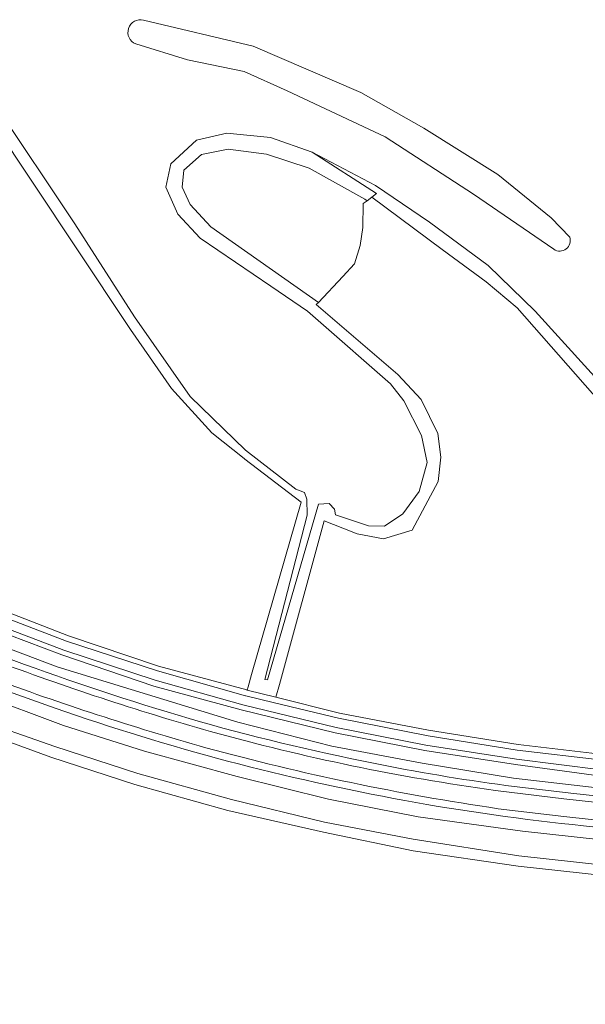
# Model space of a CAD drawing. Extents: x 184422 to 188298, y 343471 to 350189.
# Tile 293 of 513: x 186693 to 186793, y 347046 to 347219. Entities that reach past the tile are written whole.
import ezdxf

# ---------------------------------------------------------------- set-up
doc = ezdxf.new("R2010")
doc.units = 0
for name, color, linetype, lineweight in [('B-WA-GR-BOUWLAND_AKKERBOUW-GV', 252, 'Continuous', 13), ('B-WA-GR-GRAS-GV', 252, 'Continuous', 13), ('B-WA-GR-GROENVOORZIENING-GV', 252, 'Continuous', 18), ('B-WA-GW-TALUD_KRUIN-G', 252, 'Continuous', 18), ('B-WA-OG-WATER_GREPPEL-GV', 252, 'Continuous', 18), ('B-WA-OG-WATER_MEER-GV', 252, 'Continuous', 18), ('B-WA-OG-WATER_SLOOT-GV', 252, 'Continuous', 18), ('B-WA-OG-WEG-GV', 252, 'Continuous', 18), ('B-WA-VH-ONVERHARD-GV', 252, 'Continuous', 18), ('B-WA-VH-VERHARDING_ASFALT-GV', 252, 'Continuous', 18)]:
    doc.layers.add(name, color=color, linetype=linetype, lineweight=lineweight)

msp = doc.modelspace()

# ---------------------------------------------------------------- linework, layer by layer
at = {"layer": 'B-WA-GR-BOUWLAND_AKKERBOUW-GV', "flags": 128}
msp.add_lwpolyline([(186937.754, 347038.287), (186935.493, 347050.19), (186932.935, 347050.881), (186918.755, 347053.864), (186902.561, 347056.472), (186886.154, 347058.369), (186780.666, 347069.922), (186762.138, 347072.639), (186746.261, 347075.918), (186729.411, 347079.8), (186712.959, 347084.379), (186698.158, 347089.169), (186683.289, 347094.634)], dxfattribs=at)
msp.add_lwpolyline([(186937.754, 347038.287), (186935.493, 347050.19), (186932.935, 347050.881), (186918.755, 347053.864), (186902.561, 347056.472), (186886.154, 347058.369), (186780.666, 347069.922), (186762.138, 347072.639), (186746.261, 347075.918), (186729.411, 347079.8), (186712.959, 347084.379), (186698.158, 347089.169), (186683.289, 347094.634)], dxfattribs=at)
msp.add_lwpolyline([(186937.754, 347038.287), (186935.493, 347050.19), (186932.935, 347050.881), (186918.755, 347053.864), (186902.561, 347056.472), (186886.154, 347058.369), (186780.666, 347069.922), (186762.138, 347072.639), (186746.261, 347075.918), (186729.411, 347079.8), (186712.959, 347084.379), (186698.158, 347089.169), (186683.289, 347094.634)], dxfattribs=at)
at = {"layer": 'B-WA-GR-GRAS-GV', "flags": 128}
for points in [[(186685.772, 347116.615), (186701.248, 347110.651), (186717.169, 347105.255), (186732.732, 347101.078), (186732.816, 347101.057), (186732.964, 347101.646), (186733.577, 347103.776), (186742.341, 347134.24), (186732.406, 347141.83), (186732.272, 347141.959), (186726.567, 347146.526), (186719.416, 347154.342), (186712.183, 347164.756), (186702.609, 347179.206), (186687.689, 347201.515)], [(186685.772, 347116.615), (186701.248, 347110.651), (186717.169, 347105.255), (186732.732, 347101.078), (186732.816, 347101.057), (186732.964, 347101.646), (186733.577, 347103.776), (186742.341, 347134.24), (186732.406, 347141.83), (186732.272, 347141.959), (186726.567, 347146.526), (186719.416, 347154.342), (186712.183, 347164.756), (186702.609, 347179.206), (186687.689, 347201.515)], [(186685.772, 347116.615), (186701.248, 347110.651), (186717.169, 347105.255), (186732.732, 347101.078), (186732.816, 347101.057), (186732.964, 347101.646), (186733.577, 347103.776), (186742.341, 347134.24), (186732.406, 347141.83), (186732.272, 347141.959), (186726.567, 347146.526), (186719.416, 347154.342), (186712.183, 347164.756), (186702.609, 347179.206), (186687.689, 347201.515)], [(186799.766, 347146.645), (186780.471, 347168.576), (186774.981, 347173.16), (186767.239, 347178.918), (186754.813, 347188.16), (186753.966, 347187.512), (186753.304, 347187.006), (186753.236, 347182.774), (186752.732, 347179.58), (186751.779, 347176.387), (186749.705, 347174.146), (186745.405, 347169.503), (186744.976, 347169.174), (186759.39, 347156.784), (186763.52, 347152.414), (186766.47, 347146.407), (186767.026, 347142.179), (186766.561, 347137.914), (186761.931, 347129.315), (186756.898, 347127.773), (186752.201, 347128.673), (186749.705, 347129.649), (186746.427, 347130.968), (186738.512, 347102.063), (186737.887, 347099.78), (186749.113, 347096.952), (186764.836, 347093.952), (186780.688, 347091.453), (186795.649, 347089.671)], [(186799.766, 347146.645), (186780.471, 347168.576), (186774.981, 347173.16), (186767.239, 347178.918), (186754.813, 347188.16), (186753.966, 347187.512), (186753.304, 347187.006), (186753.236, 347182.774), (186752.732, 347179.58), (186751.779, 347176.387), (186749.705, 347174.146), (186745.405, 347169.503), (186744.976, 347169.174), (186759.39, 347156.784), (186763.52, 347152.414), (186766.47, 347146.407), (186767.026, 347142.179), (186766.561, 347137.914), (186761.931, 347129.315), (186756.898, 347127.773), (186752.201, 347128.673), (186749.705, 347129.649), (186746.427, 347130.968), (186738.512, 347102.063), (186737.887, 347099.78), (186749.113, 347096.952), (186764.836, 347093.952), (186780.688, 347091.453), (186795.649, 347089.671)], [(186799.766, 347146.645), (186780.471, 347168.576), (186774.981, 347173.16), (186767.239, 347178.918), (186754.813, 347188.16), (186753.966, 347187.512), (186753.304, 347187.006), (186753.236, 347182.774), (186752.732, 347179.58), (186751.779, 347176.387), (186749.705, 347174.146), (186745.405, 347169.503), (186744.976, 347169.174), (186759.39, 347156.784), (186763.52, 347152.414), (186766.47, 347146.407), (186767.026, 347142.179), (186766.561, 347137.914), (186761.931, 347129.315), (186756.898, 347127.773), (186752.201, 347128.673), (186749.705, 347129.649), (186746.427, 347130.968), (186738.512, 347102.063), (186737.887, 347099.78), (186749.113, 347096.952), (186764.836, 347093.952), (186780.688, 347091.453), (186795.649, 347089.671)], [(186665.73, 347103.768), (186663.297, 347100.31), (186660.823, 347095.643), (186658.29, 347088.368), (186660.623, 347091.594), (186661.787, 347093.144), (186667.737, 347100.531), (186669.128, 347101.871), (186670.316, 347102.025), (186672.034, 347101.304), (186683.991, 347096.283), (186698.86, 347091.083)], [(186665.73, 347103.768), (186663.297, 347100.31), (186660.823, 347095.643), (186658.29, 347088.368), (186660.623, 347091.594), (186661.787, 347093.144), (186667.737, 347100.531), (186669.128, 347101.871), (186670.316, 347102.025), (186672.034, 347101.304), (186683.991, 347096.283), (186698.86, 347091.083)], [(186665.73, 347103.768), (186663.297, 347100.31), (186660.823, 347095.643), (186658.29, 347088.368), (186660.623, 347091.594), (186661.787, 347093.144), (186667.737, 347100.531), (186669.128, 347101.871), (186670.316, 347102.025), (186672.034, 347101.304), (186683.991, 347096.283), (186698.86, 347091.083)], [(186886.641, 347064.593), (186781.407, 347076.116), (186763.016, 347078.667), (186747.179, 347081.753), (186731.057, 347085.766), (186714.693, 347090.284), (186700.389, 347094.796), (186685.558, 347100.32)], [(186886.641, 347064.593), (186781.407, 347076.116), (186763.016, 347078.667), (186747.179, 347081.753), (186731.057, 347085.766), (186714.693, 347090.284), (186700.389, 347094.796), (186685.558, 347100.32)], [(186886.641, 347064.593), (186781.407, 347076.116), (186763.016, 347078.667), (186747.179, 347081.753), (186731.057, 347085.766), (186714.693, 347090.284), (186700.389, 347094.796), (186685.558, 347100.32)], [(186698.86, 347091.083), (186713.523, 347086.307), (186730.046, 347081.74), (186746.483, 347077.713), (186762.132, 347074.718), (186780.793, 347071.761), (186886.304, 347060.165)], [(186698.86, 347091.083), (186713.523, 347086.307), (186730.046, 347081.74), (186746.483, 347077.713), (186762.132, 347074.718), (186780.793, 347071.761), (186886.304, 347060.165)], [(186698.86, 347091.083), (186713.523, 347086.307), (186730.046, 347081.74), (186746.483, 347077.713), (186762.132, 347074.718), (186780.793, 347071.761), (186886.304, 347060.165)]]:
    msp.add_lwpolyline(points, dxfattribs=at)
at = {"layer": 'B-WA-GR-GROENVOORZIENING-GV'}
for points in [[(186714.497, 347219.434, 0.9263564), (186713.13, 347215.204)], [(186714.497, 347219.434, 0.9263564), (186713.13, 347215.204)], [(186714.497, 347219.434, 0.9263564), (186713.13, 347215.204)], [(186786.946, 347178.934, 0.7249284), (186789.756, 347181.094)], [(186786.946, 347178.934, 0.7249284), (186789.756, 347181.094)], [(186786.946, 347178.934, 0.7249284), (186789.756, 347181.094)]]:
    msp.add_lwpolyline(points, format="xyb", dxfattribs=at)
at = {"layer": 'B-WA-GR-GROENVOORZIENING-GV', "flags": 128}
for points in [[(186789.756, 347181.094), (186786.49, 347184.514), (186777.073, 347192.164), (186764.011, 347200.354), (186752.848, 347206.654), (186733.862, 347214.844), (186714.497, 347219.434)], [(186789.756, 347181.094), (186786.49, 347184.514), (186777.073, 347192.164), (186764.011, 347200.354), (186752.848, 347206.654), (186733.862, 347214.844), (186714.497, 347219.434)], [(186789.756, 347181.094), (186786.49, 347184.514), (186777.073, 347192.164), (186764.011, 347200.354), (186752.848, 347206.654), (186733.862, 347214.844), (186714.497, 347219.434)], [(186713.13, 347215.204), (186722.243, 347212.414), (186732.267, 347210.344), (186739.862, 347206.924), (186757.176, 347198.824), (186772.745, 347188.654), (186786.946, 347178.934)], [(186713.13, 347215.204), (186722.243, 347212.414), (186732.267, 347210.344), (186739.862, 347206.924), (186757.176, 347198.824), (186772.745, 347188.654), (186786.946, 347178.934)], [(186713.13, 347215.204), (186722.243, 347212.414), (186732.267, 347210.344), (186739.862, 347206.924), (186757.176, 347198.824), (186772.745, 347188.654), (186786.946, 347178.934)]]:
    msp.add_lwpolyline(points, dxfattribs=at)
msp.add_lwpolyline([(186745.405, 347169.503), (186749.705, 347174.146), (186751.779, 347176.387), (186752.732, 347179.58), (186753.236, 347182.774), (186753.304, 347187.006), (186753.966, 347187.512), (186753.602, 347187.765), (186743.749, 347193.282), (186736.236, 347195.758), (186729.454, 347196.619), (186724.756, 347195.677), (186721.617, 347192.896), (186721.348, 347189.889), (186722.745, 347186.847), (186726.394, 347182.872)], close=True, dxfattribs=at)
msp.add_lwpolyline([(186745.405, 347169.503), (186749.705, 347174.146), (186751.779, 347176.387), (186752.732, 347179.58), (186753.236, 347182.774), (186753.304, 347187.006), (186753.966, 347187.512), (186753.602, 347187.765), (186743.749, 347193.282), (186736.236, 347195.758), (186729.454, 347196.619), (186724.756, 347195.677), (186721.617, 347192.896), (186721.348, 347189.889), (186722.745, 347186.847), (186726.394, 347182.872)], close=True, dxfattribs=at)
msp.add_lwpolyline([(186745.405, 347169.503), (186749.705, 347174.146), (186751.779, 347176.387), (186752.732, 347179.58), (186753.236, 347182.774), (186753.304, 347187.006), (186753.966, 347187.512), (186753.602, 347187.765), (186743.749, 347193.282), (186736.236, 347195.758), (186729.454, 347196.619), (186724.756, 347195.677), (186721.617, 347192.896), (186721.348, 347189.889), (186722.745, 347186.847), (186726.394, 347182.872)], close=True, dxfattribs=at)
at = {"layer": 'B-WA-GW-TALUD_KRUIN-G', "flags": 128}
for points in [[(186683.646, 347111.04), (186699.255, 347105.171), (186731.17, 347095.359), (186747.732, 347091.144), (186763.734, 347088.165), (186779.82, 347085.506), (186795.114, 347083.696), (186842.738, 347078.773), (186900.874, 347072.264), (186915.093, 347070.201), (186925.135, 347068.528), (186932.364, 347066.822)], [(186683.646, 347111.04), (186699.255, 347105.171), (186731.17, 347095.359), (186747.732, 347091.144), (186763.734, 347088.165), (186779.82, 347085.506), (186795.114, 347083.696), (186842.738, 347078.773), (186900.874, 347072.264), (186915.093, 347070.201), (186925.135, 347068.528), (186932.364, 347066.822)], [(186683.646, 347111.04), (186699.255, 347105.171), (186731.17, 347095.359), (186747.732, 347091.144), (186763.734, 347088.165), (186779.82, 347085.506), (186795.114, 347083.696), (186842.738, 347078.773), (186900.874, 347072.264), (186915.093, 347070.201), (186925.135, 347068.528), (186932.364, 347066.822)], [(186959.215, 347048.627), (186948.814, 347051.203), (186945.414, 347053.814), (186941.949, 347055.2), (186936.441, 347056.403), (186919.617, 347059.976), (186904.137, 347062.445), (186886.641, 347064.593), (186781.407, 347076.116), (186763.016, 347078.667), (186747.179, 347081.753), (186731.057, 347085.766), (186714.693, 347090.284), (186700.389, 347094.796), (186685.558, 347100.32), (186672.027, 347105.397)], [(186959.215, 347048.627), (186948.814, 347051.203), (186945.414, 347053.814), (186941.949, 347055.2), (186936.441, 347056.403), (186919.617, 347059.976), (186904.137, 347062.445), (186886.641, 347064.593), (186781.407, 347076.116), (186763.016, 347078.667), (186747.179, 347081.753), (186731.057, 347085.766), (186714.693, 347090.284), (186700.389, 347094.796), (186685.558, 347100.32), (186672.027, 347105.397)], [(186959.215, 347048.627), (186948.814, 347051.203), (186945.414, 347053.814), (186941.949, 347055.2), (186936.441, 347056.403), (186919.617, 347059.976), (186904.137, 347062.445), (186886.641, 347064.593), (186781.407, 347076.116), (186763.016, 347078.667), (186747.179, 347081.753), (186731.057, 347085.766), (186714.693, 347090.284), (186700.389, 347094.796), (186685.558, 347100.32), (186672.027, 347105.397)]]:
    msp.add_lwpolyline(points, dxfattribs=at)
at = {"layer": 'B-WA-OG-WATER_GREPPEL-GV', "flags": 128}
for points in [[(186940.959, 347044.512), (186940.995, 347048.647), (186940.922, 347049.47), (186940.546, 347050.369), (186939.991, 347051.058), (186939.184, 347051.477), (186937.629, 347052.082), (186934.397, 347052.977), (186918.917, 347055.612), (186902.775, 347058.27), (186886.304, 347060.165), (186780.793, 347071.761), (186762.132, 347074.718), (186746.483, 347077.713), (186730.046, 347081.74), (186713.523, 347086.307), (186698.86, 347091.083), (186683.991, 347096.283)], [(186940.959, 347044.512), (186940.995, 347048.647), (186940.922, 347049.47), (186940.546, 347050.369), (186939.991, 347051.058), (186939.184, 347051.477), (186937.629, 347052.082), (186934.397, 347052.977), (186918.917, 347055.612), (186902.775, 347058.27), (186886.304, 347060.165), (186780.793, 347071.761), (186762.132, 347074.718), (186746.483, 347077.713), (186730.046, 347081.74), (186713.523, 347086.307), (186698.86, 347091.083), (186683.991, 347096.283)], [(186940.959, 347044.512), (186940.995, 347048.647), (186940.922, 347049.47), (186940.546, 347050.369), (186939.991, 347051.058), (186939.184, 347051.477), (186937.629, 347052.082), (186934.397, 347052.977), (186918.917, 347055.612), (186902.775, 347058.27), (186886.304, 347060.165), (186780.793, 347071.761), (186762.132, 347074.718), (186746.483, 347077.713), (186730.046, 347081.74), (186713.523, 347086.307), (186698.86, 347091.083), (186683.991, 347096.283)], [(186683.289, 347094.634), (186698.158, 347089.169), (186712.959, 347084.379), (186729.411, 347079.8), (186746.261, 347075.918), (186762.138, 347072.639), (186780.666, 347069.922), (186886.154, 347058.369), (186902.561, 347056.472), (186918.755, 347053.864), (186932.935, 347050.881), (186935.493, 347050.19), (186936.917, 347049.806), (186937.921, 347049.537), (186938.291, 347048.569), (186938.336, 347044.558)], [(186683.289, 347094.634), (186698.158, 347089.169), (186712.959, 347084.379), (186729.411, 347079.8), (186746.261, 347075.918), (186762.138, 347072.639), (186780.666, 347069.922), (186886.154, 347058.369), (186902.561, 347056.472), (186918.755, 347053.864), (186932.935, 347050.881), (186935.493, 347050.19), (186936.917, 347049.806), (186937.921, 347049.537), (186938.291, 347048.569), (186938.336, 347044.558)], [(186683.289, 347094.634), (186698.158, 347089.169), (186712.959, 347084.379), (186729.411, 347079.8), (186746.261, 347075.918), (186762.138, 347072.639), (186780.666, 347069.922), (186886.154, 347058.369), (186902.561, 347056.472), (186918.755, 347053.864), (186932.935, 347050.881), (186935.493, 347050.19), (186936.917, 347049.806), (186937.921, 347049.537), (186938.291, 347048.569), (186938.336, 347044.558)]]:
    msp.add_lwpolyline(points, dxfattribs=at)
at = {"layer": 'B-WA-OG-WATER_MEER-GV'}
for points in [[(186713.13, 347215.204, -0.9263564), (186714.497, 347219.434)], [(186713.13, 347215.204, -0.9263564), (186714.497, 347219.434)], [(186713.13, 347215.204, -0.9263564), (186714.497, 347219.434)], [(186789.756, 347181.094, -0.7249284), (186786.946, 347178.934)], [(186789.756, 347181.094, -0.7249284), (186786.946, 347178.934)], [(186789.756, 347181.094, -0.7249284), (186786.946, 347178.934)]]:
    msp.add_lwpolyline(points, format="xyb", dxfattribs=at)
at = {"layer": 'B-WA-OG-WATER_MEER-GV', "flags": 128}
for points in [[(186714.497, 347219.434), (186733.862, 347214.844), (186752.848, 347206.654), (186764.011, 347200.354), (186777.073, 347192.164), (186786.49, 347184.514), (186789.756, 347181.094)], [(186714.497, 347219.434), (186733.862, 347214.844), (186752.848, 347206.654), (186764.011, 347200.354), (186777.073, 347192.164), (186786.49, 347184.514), (186789.756, 347181.094)], [(186714.497, 347219.434), (186733.862, 347214.844), (186752.848, 347206.654), (186764.011, 347200.354), (186777.073, 347192.164), (186786.49, 347184.514), (186789.756, 347181.094)], [(186786.946, 347178.934), (186772.745, 347188.654), (186757.176, 347198.824), (186739.862, 347206.924), (186732.267, 347210.344), (186722.243, 347212.414), (186713.13, 347215.204)], [(186786.946, 347178.934), (186772.745, 347188.654), (186757.176, 347198.824), (186739.862, 347206.924), (186732.267, 347210.344), (186722.243, 347212.414), (186713.13, 347215.204)], [(186786.946, 347178.934), (186772.745, 347188.654), (186757.176, 347198.824), (186739.862, 347206.924), (186732.267, 347210.344), (186722.243, 347212.414), (186713.13, 347215.204)], [(186688.232, 347204.537), (186702.37, 347183.42), (186712.894, 347167.023), (186722.747, 347152.906), (186732.486, 347143.455), (186741.373, 347136.547), (186742.906, 347135.979), (186743.37, 347134.79), (186743.392, 347131.952), (186735.95, 347102.943), (186736.416, 347102.855), (186745.379, 347133.913), (186747.305, 347134.022), (186748.219, 347133), (186748.397, 347132.015), (186754.23, 347130.069), (186757.072, 347129.992), (186760.307, 347132.175), (186763.196, 347136.153), (186764.569, 347141.276), (186763.574, 347146.021), (186760.494, 347152.176), (186758.144, 347155.144), (186745.326, 347166.327), (186743.472, 347168.021), (186736.967, 347172.4), (186724.508, 347180.867), (186720.546, 347185.155), (186718.468, 347189.91), (186719.295, 347194.037), (186723.835, 347198.199), (186729.218, 347199.465), (186736.903, 347198.656), (186744.265, 347196.062), (186755.452, 347190.222), (186764.991, 347183.746), (186775.362, 347176.061), (186783.634, 347168.026), (186802.27, 347147.488)], [(186688.232, 347204.537), (186702.37, 347183.42), (186712.894, 347167.023), (186722.747, 347152.906), (186732.486, 347143.455), (186741.373, 347136.547), (186742.906, 347135.979), (186743.37, 347134.79), (186743.392, 347131.952), (186735.95, 347102.943), (186736.416, 347102.855), (186745.379, 347133.913), (186747.305, 347134.022), (186748.219, 347133), (186748.397, 347132.015), (186754.23, 347130.069), (186757.072, 347129.992), (186760.307, 347132.175), (186763.196, 347136.153), (186764.569, 347141.276), (186763.574, 347146.021), (186760.494, 347152.176), (186758.144, 347155.144), (186745.326, 347166.327), (186743.472, 347168.021), (186736.967, 347172.4), (186724.508, 347180.867), (186720.546, 347185.155), (186718.468, 347189.91), (186719.295, 347194.037), (186723.835, 347198.199), (186729.218, 347199.465), (186736.903, 347198.656), (186744.265, 347196.062), (186755.452, 347190.222), (186764.991, 347183.746), (186775.362, 347176.061), (186783.634, 347168.026), (186802.27, 347147.488)], [(186688.232, 347204.537), (186702.37, 347183.42), (186712.894, 347167.023), (186722.747, 347152.906), (186732.486, 347143.455), (186741.373, 347136.547), (186742.906, 347135.979), (186743.37, 347134.79), (186743.392, 347131.952), (186735.95, 347102.943), (186736.416, 347102.855), (186745.379, 347133.913), (186747.305, 347134.022), (186748.219, 347133), (186748.397, 347132.015), (186754.23, 347130.069), (186757.072, 347129.992), (186760.307, 347132.175), (186763.196, 347136.153), (186764.569, 347141.276), (186763.574, 347146.021), (186760.494, 347152.176), (186758.144, 347155.144), (186745.326, 347166.327), (186743.472, 347168.021), (186736.967, 347172.4), (186724.508, 347180.867), (186720.546, 347185.155), (186718.468, 347189.91), (186719.295, 347194.037), (186723.835, 347198.199), (186729.218, 347199.465), (186736.903, 347198.656), (186744.265, 347196.062), (186755.452, 347190.222), (186764.991, 347183.746), (186775.362, 347176.061), (186783.634, 347168.026), (186802.27, 347147.488)]]:
    msp.add_lwpolyline(points, dxfattribs=at)
at = {"layer": 'B-WA-OG-WATER_SLOOT-GV', "flags": 128}
for points in [[(186687.689, 347201.515), (186702.609, 347179.206), (186712.183, 347164.756), (186719.416, 347154.342), (186726.567, 347146.526), (186732.272, 347141.959), (186732.406, 347141.83), (186742.341, 347134.24), (186733.577, 347103.776), (186732.964, 347101.646), (186732.816, 347101.057), (186737.887, 347099.78), (186738.512, 347102.063), (186746.427, 347130.968), (186749.705, 347129.649), (186752.201, 347128.673), (186756.898, 347127.773), (186761.931, 347129.315), (186766.561, 347137.914), (186767.026, 347142.179), (186766.47, 347146.407), (186763.52, 347152.414), (186759.39, 347156.784), (186744.976, 347169.174), (186745.405, 347169.503), (186726.394, 347182.872), (186722.745, 347186.847), (186721.348, 347189.889), (186721.617, 347192.896), (186724.756, 347195.677), (186729.454, 347196.619), (186736.236, 347195.758), (186743.749, 347193.282), (186753.602, 347187.765), (186753.966, 347187.512), (186754.813, 347188.16), (186755.66, 347188.808), (186744.265, 347196.062), (186736.903, 347198.656), (186729.218, 347199.465), (186723.835, 347198.199), (186719.295, 347194.037), (186718.468, 347189.91), (186720.546, 347185.155), (186724.508, 347180.867), (186736.967, 347172.4), (186743.472, 347168.021), (186745.326, 347166.327), (186758.144, 347155.144), (186760.494, 347152.176), (186763.574, 347146.021), (186764.569, 347141.276), (186763.196, 347136.153), (186760.307, 347132.175), (186757.072, 347129.992), (186754.23, 347130.069), (186748.397, 347132.015), (186748.219, 347133), (186747.305, 347134.022), (186745.379, 347133.913), (186736.416, 347102.855), (186735.95, 347102.943), (186743.392, 347131.952), (186743.37, 347134.79), (186742.906, 347135.979), (186741.373, 347136.547), (186732.486, 347143.455), (186722.747, 347152.906), (186712.894, 347167.023), (186702.37, 347183.42), (186688.232, 347204.537)], [(186687.689, 347201.515), (186702.609, 347179.206), (186712.183, 347164.756), (186719.416, 347154.342), (186726.567, 347146.526), (186732.272, 347141.959), (186732.406, 347141.83), (186742.341, 347134.24), (186733.577, 347103.776), (186732.964, 347101.646), (186732.816, 347101.057), (186737.887, 347099.78), (186738.512, 347102.063), (186746.427, 347130.968), (186749.705, 347129.649), (186752.201, 347128.673), (186756.898, 347127.773), (186761.931, 347129.315), (186766.561, 347137.914), (186767.026, 347142.179), (186766.47, 347146.407), (186763.52, 347152.414), (186759.39, 347156.784), (186744.976, 347169.174), (186745.405, 347169.503), (186726.394, 347182.872), (186722.745, 347186.847), (186721.348, 347189.889), (186721.617, 347192.896), (186724.756, 347195.677), (186729.454, 347196.619), (186736.236, 347195.758), (186743.749, 347193.282), (186753.602, 347187.765), (186753.966, 347187.512), (186754.813, 347188.16), (186755.66, 347188.808), (186744.265, 347196.062), (186736.903, 347198.656), (186729.218, 347199.465), (186723.835, 347198.199), (186719.295, 347194.037), (186718.468, 347189.91), (186720.546, 347185.155), (186724.508, 347180.867), (186736.967, 347172.4), (186743.472, 347168.021), (186745.326, 347166.327), (186758.144, 347155.144), (186760.494, 347152.176), (186763.574, 347146.021), (186764.569, 347141.276), (186763.196, 347136.153), (186760.307, 347132.175), (186757.072, 347129.992), (186754.23, 347130.069), (186748.397, 347132.015), (186748.219, 347133), (186747.305, 347134.022), (186745.379, 347133.913), (186736.416, 347102.855), (186735.95, 347102.943), (186743.392, 347131.952), (186743.37, 347134.79), (186742.906, 347135.979), (186741.373, 347136.547), (186732.486, 347143.455), (186722.747, 347152.906), (186712.894, 347167.023), (186702.37, 347183.42), (186688.232, 347204.537)], [(186687.689, 347201.515), (186702.609, 347179.206), (186712.183, 347164.756), (186719.416, 347154.342), (186726.567, 347146.526), (186732.272, 347141.959), (186732.406, 347141.83), (186742.341, 347134.24), (186733.577, 347103.776), (186732.964, 347101.646), (186732.816, 347101.057), (186737.887, 347099.78), (186738.512, 347102.063), (186746.427, 347130.968), (186749.705, 347129.649), (186752.201, 347128.673), (186756.898, 347127.773), (186761.931, 347129.315), (186766.561, 347137.914), (186767.026, 347142.179), (186766.47, 347146.407), (186763.52, 347152.414), (186759.39, 347156.784), (186744.976, 347169.174), (186745.405, 347169.503), (186726.394, 347182.872), (186722.745, 347186.847), (186721.348, 347189.889), (186721.617, 347192.896), (186724.756, 347195.677), (186729.454, 347196.619), (186736.236, 347195.758), (186743.749, 347193.282), (186753.602, 347187.765), (186753.966, 347187.512), (186754.813, 347188.16), (186755.66, 347188.808), (186744.265, 347196.062), (186736.903, 347198.656), (186729.218, 347199.465), (186723.835, 347198.199), (186719.295, 347194.037), (186718.468, 347189.91), (186720.546, 347185.155), (186724.508, 347180.867), (186736.967, 347172.4), (186743.472, 347168.021), (186745.326, 347166.327), (186758.144, 347155.144), (186760.494, 347152.176), (186763.574, 347146.021), (186764.569, 347141.276), (186763.196, 347136.153), (186760.307, 347132.175), (186757.072, 347129.992), (186754.23, 347130.069), (186748.397, 347132.015), (186748.219, 347133), (186747.305, 347134.022), (186745.379, 347133.913), (186736.416, 347102.855), (186735.95, 347102.943), (186743.392, 347131.952), (186743.37, 347134.79), (186742.906, 347135.979), (186741.373, 347136.547), (186732.486, 347143.455), (186722.747, 347152.906), (186712.894, 347167.023), (186702.37, 347183.42), (186688.232, 347204.537)], [(186802.27, 347147.488), (186783.634, 347168.026), (186775.362, 347176.061), (186764.991, 347183.746), (186755.452, 347190.222), (186744.265, 347196.062), (186755.66, 347188.808), (186754.813, 347188.16), (186767.239, 347178.918), (186774.981, 347173.16), (186780.471, 347168.576), (186799.766, 347146.645)], [(186802.27, 347147.488), (186783.634, 347168.026), (186775.362, 347176.061), (186764.991, 347183.746), (186755.452, 347190.222), (186744.265, 347196.062), (186755.66, 347188.808), (186754.813, 347188.16), (186767.239, 347178.918), (186774.981, 347173.16), (186780.471, 347168.576), (186799.766, 347146.645)], [(186802.27, 347147.488), (186783.634, 347168.026), (186775.362, 347176.061), (186764.991, 347183.746), (186755.452, 347190.222), (186744.265, 347196.062), (186755.66, 347188.808), (186754.813, 347188.16), (186767.239, 347178.918), (186774.981, 347173.16), (186780.471, 347168.576), (186799.766, 347146.645)]]:
    msp.add_lwpolyline(points, dxfattribs=at)
at = {"layer": 'B-WA-OG-WEG-GV'}
for points in [[(186665.868, 347116.991, 0.0215699), (186695.361, 347104.909)], [(186665.868, 347116.991, 0.0215699), (186695.361, 347104.909)], [(186665.868, 347116.991, 0.0215699), (186695.361, 347104.909)], [(186698.886, 347097.849, -0.0180741), (186672.882, 347107.919)], [(186698.886, 347097.849, -0.0180741), (186672.882, 347107.919)], [(186698.886, 347097.849, -0.0180741), (186672.882, 347107.919)], [(186695.361, 347104.909, 0.0163162), (186726.507, 347094.893)], [(186695.361, 347104.909, 0.0163162), (186726.507, 347094.893)], [(186695.361, 347104.909, 0.0163162), (186726.507, 347094.893)], [(186729.326, 347088.493, -0.0175415), (186698.886, 347097.849)], [(186729.326, 347088.493, -0.0175415), (186698.886, 347097.849)], [(186729.326, 347088.493, -0.0175415), (186698.886, 347097.849)], [(186726.507, 347094.893, 0.0195395), (186759.259, 347087.309)], [(186726.507, 347094.893, 0.0195395), (186759.259, 347087.309)], [(186726.507, 347094.893, 0.0195395), (186759.259, 347087.309)], [(186760.631, 347081.528, -0.0173468), (186729.326, 347088.493)], [(186760.631, 347081.528, -0.0173468), (186729.326, 347088.493)], [(186760.631, 347081.528, -0.0173468), (186729.326, 347088.493)], [(186759.259, 347087.309, 0.0168021), (186782.949, 347083.635)], [(186759.259, 347087.309, 0.0168021), (186782.949, 347083.635)], [(186759.259, 347087.309, 0.0168021), (186782.949, 347083.635)], [(186792.222, 347077.076, -0.0195621), (186760.631, 347081.528)], [(186792.222, 347077.076, -0.0195621), (186760.631, 347081.528)], [(186792.222, 347077.076, -0.0195621), (186760.631, 347081.528)]]:
    msp.add_lwpolyline(points, format="xyb", dxfattribs=at)
at = {"layer": 'B-WA-OG-WEG-GV', "flags": 128}
for points in [[(186980.051, 347059.932), (186977.239, 347060.46), (186974.432, 347061.221), (186974.178, 347061.29), (186963.44, 347064.467), (186945.608, 347069.735), (186926.211, 347074.153), (186916.132, 347075.962), (186901.701, 347078.231), (186843.33, 347084.42), (186795.649, 347089.671), (186780.688, 347091.453), (186764.836, 347093.952), (186749.113, 347096.952), (186737.887, 347099.78), (186732.816, 347101.057), (186732.732, 347101.078), (186717.169, 347105.255), (186701.248, 347110.651), (186685.772, 347116.615)], [(186980.051, 347059.932), (186977.239, 347060.46), (186974.432, 347061.221), (186974.178, 347061.29), (186963.44, 347064.467), (186945.608, 347069.735), (186926.211, 347074.153), (186916.132, 347075.962), (186901.701, 347078.231), (186843.33, 347084.42), (186795.649, 347089.671), (186780.688, 347091.453), (186764.836, 347093.952), (186749.113, 347096.952), (186737.887, 347099.78), (186732.816, 347101.057), (186732.732, 347101.078), (186717.169, 347105.255), (186701.248, 347110.651), (186685.772, 347116.615)], [(186980.051, 347059.932), (186977.239, 347060.46), (186974.432, 347061.221), (186974.178, 347061.29), (186963.44, 347064.467), (186945.608, 347069.735), (186926.211, 347074.153), (186916.132, 347075.962), (186901.701, 347078.231), (186843.33, 347084.42), (186795.649, 347089.671), (186780.688, 347091.453), (186764.836, 347093.952), (186749.113, 347096.952), (186737.887, 347099.78), (186732.816, 347101.057), (186732.732, 347101.078), (186717.169, 347105.255), (186701.248, 347110.651), (186685.772, 347116.615)], [(186685.376, 347115.628), (186700.926, 347109.672), (186716.963, 347104.439), (186732.503, 347100.024), (186732.554, 347100.012), (186737.632, 347098.785), (186748.921, 347096.059), (186764.779, 347092.943), (186780.51, 347090.448), (186795.598, 347088.65), (186843.27, 347083.511), (186901.504, 347077.153), (186915.923, 347074.956), (186926.111, 347073.171), (186951.693, 347067.421), (186967.003, 347063.079), (186975.36, 347060.47)], [(186685.376, 347115.628), (186700.926, 347109.672), (186716.963, 347104.439), (186732.503, 347100.024), (186732.554, 347100.012), (186737.632, 347098.785), (186748.921, 347096.059), (186764.779, 347092.943), (186780.51, 347090.448), (186795.598, 347088.65), (186843.27, 347083.511), (186901.504, 347077.153), (186915.923, 347074.956), (186926.111, 347073.171), (186951.693, 347067.421), (186967.003, 347063.079), (186975.36, 347060.47)], [(186685.376, 347115.628), (186700.926, 347109.672), (186716.963, 347104.439), (186732.503, 347100.024), (186732.554, 347100.012), (186737.632, 347098.785), (186748.921, 347096.059), (186764.779, 347092.943), (186780.51, 347090.448), (186795.598, 347088.65), (186843.27, 347083.511), (186901.504, 347077.153), (186915.923, 347074.956), (186926.111, 347073.171), (186951.693, 347067.421), (186967.003, 347063.079), (186975.36, 347060.47)], [(186795.295, 347085.863), (186780.202, 347087.919), (186764.18, 347090.388), (186748.341, 347093.491), (186731.767, 347097.558), (186716.31, 347101.758), (186700.099, 347107.269), (186684.426, 347113.16)], [(186684.426, 347113.16), (186700.099, 347107.269), (186716.31, 347101.758), (186731.767, 347097.558), (186748.341, 347093.491), (186764.18, 347090.388), (186780.202, 347087.919), (186795.295, 347085.863)], [(186795.295, 347085.863), (186780.202, 347087.919), (186764.18, 347090.388), (186748.341, 347093.491), (186731.767, 347097.558), (186716.31, 347101.758), (186700.099, 347107.269), (186684.426, 347113.16)], [(186684.426, 347113.16), (186700.099, 347107.269), (186716.31, 347101.758), (186731.767, 347097.558), (186748.341, 347093.491), (186764.18, 347090.388), (186780.202, 347087.919), (186795.295, 347085.863)], [(186795.295, 347085.863), (186780.202, 347087.919), (186764.18, 347090.388), (186748.341, 347093.491), (186731.767, 347097.558), (186716.31, 347101.758), (186700.099, 347107.269), (186684.426, 347113.16)], [(186684.426, 347113.16), (186700.099, 347107.269), (186716.31, 347101.758), (186731.767, 347097.558), (186748.341, 347093.491), (186764.18, 347090.388), (186780.202, 347087.919), (186795.295, 347085.863)], [(186977.035, 347058.042), (186974.845, 347058.747), (186966.519, 347061.43), (186951.103, 347065.794), (186925.722, 347071.521), (186915.694, 347073.356), (186901.254, 347075.466), (186843.132, 347081.854), (186795.339, 347086.983), (186780.352, 347088.834), (186764.356, 347091.304), (186748.546, 347094.413), (186732.062, 347098.415), (186716.562, 347102.799), (186700.42, 347108.092), (186684.782, 347114.035)], [(186977.035, 347058.042), (186974.845, 347058.747), (186966.519, 347061.43), (186951.103, 347065.794), (186925.722, 347071.521), (186915.694, 347073.356), (186901.254, 347075.466), (186843.132, 347081.854), (186795.339, 347086.983), (186780.352, 347088.834), (186764.356, 347091.304), (186748.546, 347094.413), (186732.062, 347098.415), (186716.562, 347102.799), (186700.42, 347108.092), (186684.782, 347114.035)], [(186977.035, 347058.042), (186974.845, 347058.747), (186966.519, 347061.43), (186951.103, 347065.794), (186925.722, 347071.521), (186915.694, 347073.356), (186901.254, 347075.466), (186843.132, 347081.854), (186795.339, 347086.983), (186780.352, 347088.834), (186764.356, 347091.304), (186748.546, 347094.413), (186732.062, 347098.415), (186716.562, 347102.799), (186700.42, 347108.092), (186684.782, 347114.035)], [(186683.646, 347111.04), (186699.255, 347105.171), (186731.17, 347095.359), (186747.732, 347091.144), (186763.734, 347088.165), (186779.82, 347085.506), (186795.114, 347083.696)], [(186795.114, 347083.696), (186779.82, 347085.506), (186763.734, 347088.165), (186747.732, 347091.144), (186731.17, 347095.359), (186699.255, 347105.171), (186683.646, 347111.04)], [(186683.646, 347111.04), (186699.255, 347105.171), (186731.17, 347095.359), (186747.732, 347091.144), (186763.734, 347088.165), (186779.82, 347085.506), (186795.114, 347083.696)], [(186795.114, 347083.696), (186779.82, 347085.506), (186763.734, 347088.165), (186747.732, 347091.144), (186731.17, 347095.359), (186699.255, 347105.171), (186683.646, 347111.04)], [(186683.646, 347111.04), (186699.255, 347105.171), (186731.17, 347095.359), (186747.732, 347091.144), (186763.734, 347088.165), (186779.82, 347085.506), (186795.114, 347083.696)], [(186795.114, 347083.696), (186779.82, 347085.506), (186763.734, 347088.165), (186747.732, 347091.144), (186731.17, 347095.359), (186699.255, 347105.171), (186683.646, 347111.04)], [(186672.882, 347107.919), (186672.027, 347105.397), (186685.558, 347100.32), (186700.389, 347094.796), (186714.693, 347090.284), (186731.057, 347085.766), (186747.179, 347081.753), (186763.016, 347078.667), (186781.407, 347076.116), (186886.641, 347064.593), (186904.137, 347062.445), (186919.617, 347059.976), (186936.441, 347056.403), (186941.949, 347055.2), (186945.414, 347053.814), (186948.814, 347051.203), (186959.215, 347048.627)], [(186672.882, 347107.919), (186672.027, 347105.397), (186685.558, 347100.32), (186700.389, 347094.796), (186714.693, 347090.284), (186731.057, 347085.766), (186747.179, 347081.753), (186763.016, 347078.667), (186781.407, 347076.116), (186886.641, 347064.593), (186904.137, 347062.445), (186919.617, 347059.976), (186936.441, 347056.403), (186941.949, 347055.2), (186945.414, 347053.814), (186948.814, 347051.203), (186959.215, 347048.627)], [(186672.882, 347107.919), (186672.027, 347105.397), (186685.558, 347100.32), (186700.389, 347094.796), (186714.693, 347090.284), (186731.057, 347085.766), (186747.179, 347081.753), (186763.016, 347078.667), (186781.407, 347076.116), (186886.641, 347064.593), (186904.137, 347062.445), (186919.617, 347059.976), (186936.441, 347056.403), (186941.949, 347055.2), (186945.414, 347053.814), (186948.814, 347051.203), (186959.215, 347048.627)], [(186782.949, 347083.635), (186790.464, 347082.766), (186877.71, 347073.332)], [(186782.949, 347083.635), (186790.464, 347082.766), (186877.71, 347073.332)], [(186782.949, 347083.635), (186790.464, 347082.766), (186877.71, 347073.332)], [(186884.016, 347067.138), (186792.222, 347077.076)], [(186884.016, 347067.138), (186792.222, 347077.076)], [(186884.016, 347067.138), (186792.222, 347077.076)]]:
    msp.add_lwpolyline(points, dxfattribs=at)
at = {"layer": 'B-WA-VH-ONVERHARD-GV', "flags": 128}
for points in [[(186975.36, 347060.47), (186967.003, 347063.079), (186951.693, 347067.421), (186926.111, 347073.171), (186915.923, 347074.956), (186901.504, 347077.153), (186843.27, 347083.511), (186795.598, 347088.65), (186780.51, 347090.448), (186764.779, 347092.943), (186748.921, 347096.059), (186737.632, 347098.785), (186732.554, 347100.012), (186732.503, 347100.024), (186716.963, 347104.439), (186700.926, 347109.672), (186685.376, 347115.628)], [(186975.36, 347060.47), (186967.003, 347063.079), (186951.693, 347067.421), (186926.111, 347073.171), (186915.923, 347074.956), (186901.504, 347077.153), (186843.27, 347083.511), (186795.598, 347088.65), (186780.51, 347090.448), (186764.779, 347092.943), (186748.921, 347096.059), (186737.632, 347098.785), (186732.554, 347100.012), (186732.503, 347100.024), (186716.963, 347104.439), (186700.926, 347109.672), (186685.376, 347115.628)], [(186975.36, 347060.47), (186967.003, 347063.079), (186951.693, 347067.421), (186926.111, 347073.171), (186915.923, 347074.956), (186901.504, 347077.153), (186843.27, 347083.511), (186795.598, 347088.65), (186780.51, 347090.448), (186764.779, 347092.943), (186748.921, 347096.059), (186737.632, 347098.785), (186732.554, 347100.012), (186732.503, 347100.024), (186716.963, 347104.439), (186700.926, 347109.672), (186685.376, 347115.628)], [(186684.782, 347114.035), (186700.42, 347108.092), (186716.562, 347102.799), (186732.062, 347098.415), (186748.546, 347094.413), (186764.356, 347091.304), (186780.352, 347088.834), (186795.339, 347086.983), (186843.132, 347081.854), (186901.254, 347075.466), (186915.694, 347073.356), (186925.722, 347071.521), (186951.103, 347065.794), (186966.519, 347061.43), (186974.845, 347058.747), (186977.035, 347058.042)], [(186684.782, 347114.035), (186700.42, 347108.092), (186716.562, 347102.799), (186732.062, 347098.415), (186748.546, 347094.413), (186764.356, 347091.304), (186780.352, 347088.834), (186795.339, 347086.983), (186843.132, 347081.854), (186901.254, 347075.466), (186915.694, 347073.356), (186925.722, 347071.521), (186951.103, 347065.794), (186966.519, 347061.43), (186974.845, 347058.747), (186977.035, 347058.042)], [(186684.782, 347114.035), (186700.42, 347108.092), (186716.562, 347102.799), (186732.062, 347098.415), (186748.546, 347094.413), (186764.356, 347091.304), (186780.352, 347088.834), (186795.339, 347086.983), (186843.132, 347081.854), (186901.254, 347075.466), (186915.694, 347073.356), (186925.722, 347071.521), (186951.103, 347065.794), (186966.519, 347061.43), (186974.845, 347058.747), (186977.035, 347058.042)]]:
    msp.add_lwpolyline(points, dxfattribs=at)
at = {"layer": 'B-WA-VH-VERHARDING_ASFALT-GV'}
for points in [[(186695.361, 347104.909, -0.0215699), (186665.868, 347116.991)], [(186695.361, 347104.909, -0.0215699), (186665.868, 347116.991)], [(186695.361, 347104.909, -0.0215699), (186665.868, 347116.991)], [(186672.882, 347107.919, 0.0180741), (186698.886, 347097.849)], [(186672.882, 347107.919, 0.0180741), (186698.886, 347097.849)], [(186672.882, 347107.919, 0.0180741), (186698.886, 347097.849)], [(186726.333, 347093.752, -0.021631), (186687.954, 347106.387)], [(186687.954, 347106.387, 0.021631), (186726.333, 347093.752)], [(186726.333, 347093.752, -0.021631), (186687.954, 347106.387)], [(186687.954, 347106.387, 0.021631), (186726.333, 347093.752)], [(186726.333, 347093.752, -0.021631), (186687.954, 347106.387)], [(186687.954, 347106.387, 0.021631), (186726.333, 347093.752)], [(186726.507, 347094.893, -0.0163162), (186695.361, 347104.909)], [(186726.507, 347094.893, -0.0163162), (186695.361, 347104.909)], [(186726.507, 347094.893, -0.0163162), (186695.361, 347104.909)], [(186687.41, 347103.268, 0.0195664), (186725.516, 347090.849)], [(186725.516, 347090.849, -0.0195664), (186687.41, 347103.268)], [(186687.41, 347103.268, 0.0195664), (186725.516, 347090.849)], [(186725.516, 347090.849, -0.0195664), (186687.41, 347103.268)], [(186687.41, 347103.268, 0.0195664), (186725.516, 347090.849)], [(186725.516, 347090.849, -0.0195664), (186687.41, 347103.268)], [(186698.886, 347097.849, 0.0175415), (186729.326, 347088.493)], [(186698.886, 347097.849, 0.0175415), (186729.326, 347088.493)], [(186698.886, 347097.849, 0.0175415), (186729.326, 347088.493)], [(186776.642, 347083.322, -0.0339603), (186726.333, 347093.752)], [(186726.333, 347093.752, 0.0339603), (186776.642, 347083.322)], [(186776.642, 347083.322, -0.0339603), (186726.333, 347093.752)], [(186726.333, 347093.752, 0.0339603), (186776.642, 347083.322)], [(186776.642, 347083.322, -0.0339603), (186726.333, 347093.752)], [(186726.333, 347093.752, 0.0339603), (186776.642, 347083.322)], [(186759.259, 347087.309, -0.0195395), (186726.507, 347094.893)], [(186759.259, 347087.309, -0.0195395), (186726.507, 347094.893)], [(186759.259, 347087.309, -0.0195395), (186726.507, 347094.893)], [(186725.516, 347090.849, 0.0299143), (186777.141, 347080.096)], [(186777.141, 347080.096, -0.0299143), (186725.516, 347090.849)], [(186725.516, 347090.849, 0.0299143), (186777.141, 347080.096)], [(186777.141, 347080.096, -0.0299143), (186725.516, 347090.849)], [(186725.516, 347090.849, 0.0299143), (186777.141, 347080.096)], [(186777.141, 347080.096, -0.0299143), (186725.516, 347090.849)], [(186729.326, 347088.493, 0.0173468), (186760.631, 347081.528)], [(186729.326, 347088.493, 0.0173468), (186760.631, 347081.528)], [(186729.326, 347088.493, 0.0173468), (186760.631, 347081.528)], [(186782.949, 347083.635, -0.0168021), (186759.259, 347087.309)], [(186782.949, 347083.635, -0.0168021), (186759.259, 347087.309)], [(186782.949, 347083.635, -0.0168021), (186759.259, 347087.309)], [(186760.631, 347081.528, 0.0195621), (186792.222, 347077.076)], [(186760.631, 347081.528, 0.0195621), (186792.222, 347077.076)], [(186760.631, 347081.528, 0.0195621), (186792.222, 347077.076)]]:
    msp.add_lwpolyline(points, format="xyb", dxfattribs=at)
at = {"layer": 'B-WA-VH-VERHARDING_ASFALT-GV', "flags": 128}
for points in [[(186968.671, 347054.827), (186959.099, 347057.677), (186947.486, 347060.795), (186935.782, 347063.645), (186927.072, 347065.419), (186917.228, 347067.247), (186899.944, 347069.72), (186886.47, 347071.279), (186870.048, 347073.053), (186847.774, 347075.419), (186788.709, 347081.817), (186776.642, 347083.322)], [(186776.642, 347083.322), (186788.709, 347081.817), (186847.774, 347075.419), (186870.048, 347073.053), (186886.47, 347071.279), (186899.944, 347069.72), (186917.228, 347067.247), (186927.072, 347065.419), (186935.782, 347063.645), (186947.486, 347060.795), (186959.099, 347057.677), (186968.671, 347054.827)], [(186968.671, 347054.827), (186959.099, 347057.677), (186947.486, 347060.795), (186935.782, 347063.645), (186927.072, 347065.419), (186917.228, 347067.247), (186899.944, 347069.72), (186886.47, 347071.279), (186870.048, 347073.053), (186847.774, 347075.419), (186788.709, 347081.817), (186776.642, 347083.322)], [(186776.642, 347083.322), (186788.709, 347081.817), (186847.774, 347075.419), (186870.048, 347073.053), (186886.47, 347071.279), (186899.944, 347069.72), (186917.228, 347067.247), (186927.072, 347065.419), (186935.782, 347063.645), (186947.486, 347060.795), (186959.099, 347057.677), (186968.671, 347054.827)], [(186968.671, 347054.827), (186959.099, 347057.677), (186947.486, 347060.795), (186935.782, 347063.645), (186927.072, 347065.419), (186917.228, 347067.247), (186899.944, 347069.72), (186886.47, 347071.279), (186870.048, 347073.053), (186847.774, 347075.419), (186788.709, 347081.817), (186776.642, 347083.322)], [(186776.642, 347083.322), (186788.709, 347081.817), (186847.774, 347075.419), (186870.048, 347073.053), (186886.47, 347071.279), (186899.944, 347069.72), (186917.228, 347067.247), (186927.072, 347065.419), (186935.782, 347063.645), (186947.486, 347060.795), (186959.099, 347057.677), (186968.671, 347054.827)], [(186877.71, 347073.332), (186790.464, 347082.766), (186782.949, 347083.635)], [(186877.71, 347073.332), (186790.464, 347082.766), (186782.949, 347083.635)], [(186877.71, 347073.332), (186790.464, 347082.766), (186782.949, 347083.635)], [(186777.141, 347080.096), (186788.709, 347078.698), (186846.096, 347072.408), (186853.944, 347071.602), (186876.082, 347069.236), (186900.851, 347066.494), (186916.956, 347064.075), (186927.843, 347062.085), (186936.054, 347060.204), (186943.267, 347058.645), (186955.289, 347055.419), (186967.447, 347051.924)], [(186967.447, 347051.924), (186955.289, 347055.419), (186943.267, 347058.645), (186936.054, 347060.204), (186927.843, 347062.085), (186916.956, 347064.075), (186900.851, 347066.494), (186876.082, 347069.236), (186853.944, 347071.602), (186846.096, 347072.408), (186788.709, 347078.698), (186777.141, 347080.096)], [(186777.141, 347080.096), (186788.709, 347078.698), (186846.096, 347072.408), (186853.944, 347071.602), (186876.082, 347069.236), (186900.851, 347066.494), (186916.956, 347064.075), (186927.843, 347062.085), (186936.054, 347060.204), (186943.267, 347058.645), (186955.289, 347055.419), (186967.447, 347051.924)], [(186967.447, 347051.924), (186955.289, 347055.419), (186943.267, 347058.645), (186936.054, 347060.204), (186927.843, 347062.085), (186916.956, 347064.075), (186900.851, 347066.494), (186876.082, 347069.236), (186853.944, 347071.602), (186846.096, 347072.408), (186788.709, 347078.698), (186777.141, 347080.096)], [(186777.141, 347080.096), (186788.709, 347078.698), (186846.096, 347072.408), (186853.944, 347071.602), (186876.082, 347069.236), (186900.851, 347066.494), (186916.956, 347064.075), (186927.843, 347062.085), (186936.054, 347060.204), (186943.267, 347058.645), (186955.289, 347055.419), (186967.447, 347051.924)], [(186967.447, 347051.924), (186955.289, 347055.419), (186943.267, 347058.645), (186936.054, 347060.204), (186927.843, 347062.085), (186916.956, 347064.075), (186900.851, 347066.494), (186876.082, 347069.236), (186853.944, 347071.602), (186846.096, 347072.408), (186788.709, 347078.698), (186777.141, 347080.096)], [(186792.222, 347077.076), (186884.016, 347067.138)], [(186792.222, 347077.076), (186884.016, 347067.138)], [(186792.222, 347077.076), (186884.016, 347067.138)]]:
    msp.add_lwpolyline(points, dxfattribs=at)

doc.saveas('drawing.dxf')
